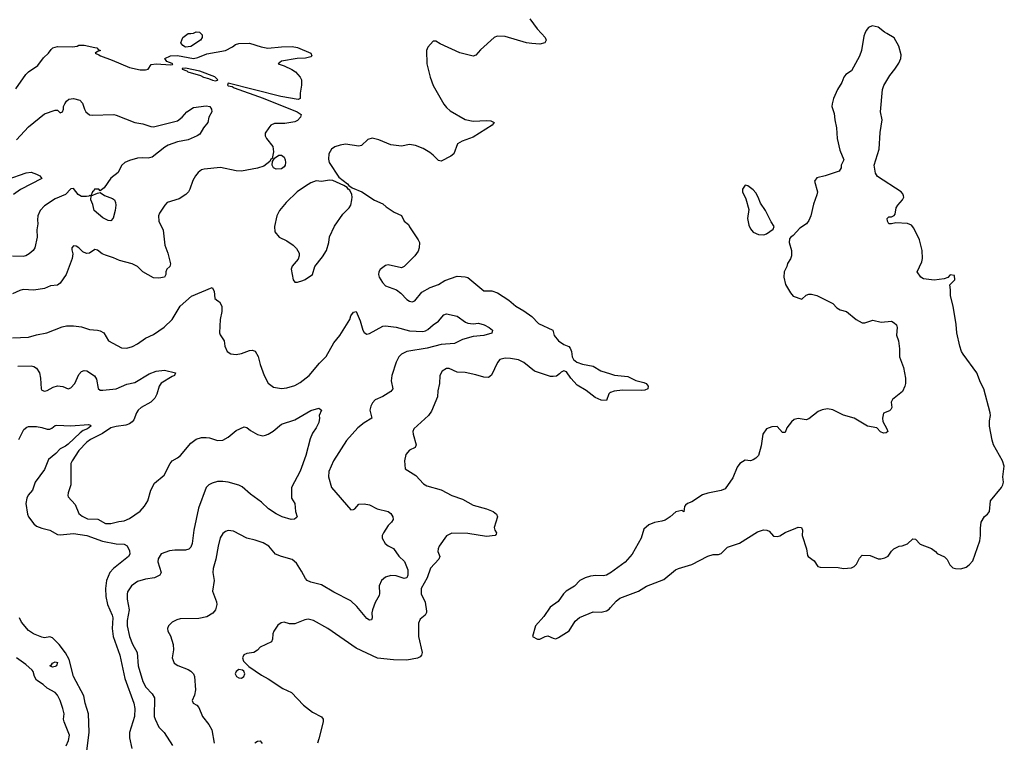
# Model space of a CAD drawing. Header units: inches. Extents: x 1552611 to 1694776, y 811966 to 917215.
# Tile 425 of 549: x 1675565 to 1682956, y 864676 to 870103. Entities that reach past the tile are written whole.
import ezdxf

# ---------------------------------------------------------------- set-up
doc = ezdxf.new("R2010")
doc.units = ezdxf.units.IN
doc.header["$MEASUREMENT"] = 0
for name, color, linetype in [('B6876', 7, 'Continuous'), ('B6877', 7, 'Continuous'), ('B6886', 7, 'Continuous'), ('B6887', 7, 'Continuous')]:
    doc.layers.add(name, color=color, linetype=linetype)

msp = doc.modelspace()

# ---------------------------------------------------------------- linework, layer by layer
at = {"layer": 'B6876', "color": 5}
for points, elevation in [([(1676924, 870000), (1676934, 869990), (1676934, 869970), (1676922, 869950), (1676850, 869902), (1676810, 869897.2), (1676789, 869910), (1676775.3, 869930), (1676788.7, 869970), (1676830, 869998), (1676850, 870000)], 960), ([(1679482.3, 870000), (1679510.8, 869970), (1679516, 869950), (1679506, 869930), (1679470, 869919.6), (1679410, 869923.1), (1679370, 869929.8), (1679210, 869976.9), (1679150, 869978.4), (1679126.8, 869970), (1679024.2, 869875.8), (1678990, 869836), (1678970, 869829.5), (1678870, 869853.6), (1678721.4, 869921.5), (1678690, 869940.9), (1678670, 869941.2), (1678630, 869895.4), (1678619, 869870), (1678620.5, 869770), (1678647.2, 869670), (1678670, 869607.3), (1678749.4, 869469.4), (1678770, 869442.6), (1678797.6, 869417.6), (1678910, 869353.6), (1678970, 869339.7), (1679070, 869345.3), (1679102, 869342), (1679126, 869330), (1679110.7, 869310), (1678970, 869221.3), (1678886, 869190), (1678850.8, 869170), (1678824, 869096), (1678801.4, 869078.6), (1678730, 869039), (1678710, 869045.2), (1678670, 869086), (1678644.7, 869104.7), (1678594, 869134), (1678536.8, 869156.8), (1678490, 869165.7), (1678430, 869153.6), (1678350, 869162.6), (1678260.2, 869200.2), (1678210, 869212), (1678177.7, 869202.3), (1678130, 869158.9), (1678110, 869154), (1678010, 869166.6), (1677970, 869161.3), (1677930, 869147.3), (1677905.5, 869130), (1677884.6, 869095.4), (1677884, 869056), (1677889.1, 869030), (1677961.1, 868921.1), (1678025.5, 868870), (1678036.5, 868856.5), (1678061.1, 868841.1), (1678134, 868810), (1678228.2, 868748.2), (1678290, 868718.8), (1678316.3, 868696.3), (1678376.8, 868656.8), (1678431, 868631), (1678452, 868590), (1678484.5, 868564.5), (1678490, 868546.8), (1678557.3, 868450), (1678566, 868430), (1678564.7, 868390), (1678555.3, 868364.7), (1678531.3, 868330), (1678452, 868250), (1678430, 868239), (1678330, 868262), (1678310, 868257), (1678270, 868226), (1678261.3, 868210), (1678258.7, 868190), (1678264.2, 868170), (1678288.7, 868128.7), (1678310, 868104.9), (1678393.8, 868073.8), (1678425.5, 868050), (1678470, 868001.6), (1678490, 867988), (1678510, 867984), (1678530, 867990.8), (1678584.2, 868055.8), (1678647.5, 868092.5), (1678710, 868113.7), (1678756.6, 868143.4), (1678850, 868175.8), (1678910, 868172.4), (1678930, 868166), (1679050, 868067.3), (1679110, 868065.7), (1679152.4, 868052.4), (1679236.7, 867996.7), (1679290.3, 867950.3), (1679350, 867917.1), (1679410, 867874), (1679459.9, 867819.9), (1679566.8, 867770), (1679577.1, 867730), (1679610, 867690.6), (1679650, 867664), (1679687.1, 867647.1), (1679696.8, 867636.8), (1679706, 867610), (1679711, 867570), (1679722.8, 867550), (1679747.7, 867530), (1679790, 867514.9), (1679870, 867501.1), (1679926.5, 867466.5), (1680000, 867443.4)], 980), ([(1675535.8, 869584.2), (1675611.8, 869690), (1675632, 869710), (1675701, 869759), (1675744.2, 869815.8), (1675780.9, 869850), (1675801, 869879), (1675813.2, 869890), (1675850, 869900.9), (1675961.5, 869898.5), (1675996, 869904), (1676009.5, 869910.5), (1676047.8, 869912.2), (1676130, 869894.4), (1676144.7, 869890), (1676156, 869876), (1676172, 869870), (1676150, 869864), (1676131.3, 869850), (1676159.5, 869839.5), (1676170.7, 869830), (1676258.3, 869798.3), (1676390, 869742.3), (1676470, 869727.2), (1676510, 869724.9), (1676529.4, 869730.6), (1676552.7, 869767.3), (1676590, 869770.5), (1676695.9, 869764.1), (1676712.9, 869767.1), (1676714, 869770), (1676710, 869772.7), (1676669.1, 869789.1), (1676655.3, 869810), (1676698, 869830), (1676750, 869834.4), (1676870, 869810.8), (1676902, 869818), (1676970, 869846), (1677110, 869871), (1677162, 869898), (1677184.8, 869915.2), (1677210, 869924), (1677290, 869926.8), (1677378, 869898), (1677428.6, 869888.6), (1677530, 869899.5), (1677610, 869902), (1677650, 869894), (1677750, 869852), (1677758, 869830), (1677750, 869823.9), (1677710, 869813.1), (1677647.8, 869812.2), (1677531, 869790), (1677504.7, 869770), (1677550, 869755.8), (1677609, 869729), (1677636.3, 869710), (1677670.3, 869670.3), (1677679.5, 869650), (1677680.2, 869610), (1677669.4, 869550), (1677670.2, 869510), (1677655.7, 869504.3), (1677524.9, 869524.9), (1677130, 869626), (1677123.9, 869610), (1677130, 869606.9), (1677161.1, 869601.1), (1677176.1, 869590), (1677393.8, 869513.8), (1677646.7, 869410), (1677677.3, 869390), (1677672.9, 869370), (1677650, 869345.1), (1677630, 869336.3), (1677556.5, 869323.5), (1677477.3, 869322.7), (1677450.8, 869310), (1677434.8, 869290), (1677407.3, 869250), (1677408.2, 869230), (1677417, 869210), (1677464.7, 869150), (1677470.3, 869109.7), (1677459.9, 869060.1), (1677450, 869054.5), (1677441.7, 869038.3), (1677421, 869019), (1677397.2, 869002.8), (1677350, 868986.4), (1677230, 868964.7), (1677190, 868968.2), (1677071.8, 868991.8), (1676950, 868981.2), (1676930, 868973.8), (1676905.5, 868954.5), (1676884.2, 868930), (1676865.9, 868894.1), (1676843.1, 868830), (1676832.2, 868810), (1676812.7, 868790), (1676762, 868758), (1676671.6, 868728.5), (1676654, 868710), (1676614.4, 868650), (1676607.4, 868630), (1676610.4, 868590), (1676642.3, 868522.3), (1676653.4, 868410), (1676676.4, 868350), (1676696.3, 868270), (1676691, 868250), (1676670.7, 868229.3), (1676661, 868210), (1676661, 868190), (1676652, 868170), (1676610, 868161.6), (1676570, 868165.1), (1676489.2, 868210), (1676449, 868250), (1676409, 868270), (1676314.5, 868294.5), (1676270, 868314.8), (1676210, 868333.6), (1676184.6, 868344.6), (1676150, 868371.1), (1676130, 868378), (1676090, 868349.6), (1676066.2, 868346.2), (1676039.1, 868359.1), (1676009, 868390), (1675990, 868402.7), (1675970, 868405.2), (1675957.3, 868390), (1675955.3, 868375.3), (1675963.5, 868343.5), (1675958, 868310), (1675913.4, 868190), (1675870, 868124.5), (1675850, 868109.6), (1675797.3, 868102.7), (1675750, 868083.6), (1675670, 868071.8), (1675590, 868075.6), (1675566, 868070), (1675510, 868044.5)], 960), ([(1675540, 869200), (1675630, 869298.4), (1675750, 869395.5), (1675830, 869422.8), (1675850, 869422), (1675870, 869402), (1675886, 869410), (1675893.2, 869430), (1675893.2, 869450), (1675902.7, 869470), (1675916, 869490), (1675934.2, 869505.8), (1675970, 869510.7), (1676017.3, 869497.3), (1676036, 869476), (1676050.3, 869430), (1676061.3, 869410), (1676090, 869388.9), (1676110, 869384.9), (1676272, 869390), (1676290, 869386.4), (1676430, 869329.3), (1676490, 869319.7), (1676550, 869300.2), (1676570, 869298.2), (1676750, 869343.6), (1676783.6, 869370), (1676819.5, 869410), (1676870, 869443.7), (1676965, 869455), (1676991.9, 869450), (1677004.1, 869430), (1677006.4, 869410), (1676985.8, 869370), (1676978.4, 869330), (1676943.8, 869290), (1676916.1, 869243.9), (1676898, 869230), (1676830, 869201), (1676750, 869185.7), (1676680, 869160), (1676654.2, 869145.8), (1676559.1, 869070), (1676530, 869062.4), (1676490, 869065.6), (1676450, 869061.6), (1676390, 869045.8), (1676354.4, 869030), (1676330, 869007.3), (1676304.2, 868955.8), (1676250, 868911.5), (1676199.6, 868840.4), (1676170, 868818), (1676158, 868830), (1676127.7, 868830), (1676122, 868818), (1676111.3, 868810), (1676099.6, 868780.4), (1676090, 868782), (1676083.5, 868776.5), (1676065.3, 868774.7), (1676030, 868775.4), (1676004.5, 868790), (1675970, 868834.7), (1675950, 868832.3), (1675908.4, 868790), (1675830, 868756.8), (1675750, 868705.1), (1675719.5, 868670), (1675702, 868630), (1675698.4, 868598.4), (1675701.6, 868570), (1675694.5, 868525.5), (1675696.2, 868470), (1675678, 868390), (1675666.5, 868370), (1675635.8, 868344.2), (1675610, 868329.8), (1675590, 868325), (1675510, 868326.6)], 940), ([(1675470, 868902.5), (1675613.4, 868953.4), (1675650, 868956.3), (1675690, 868943), (1675716, 868930), (1675731.3, 868910), (1675570, 868828.4), (1675518, 868790)], 920), ([(1675510, 867712.4), (1675630, 867718.3), (1675690, 867735.8), (1675769.7, 867750.3), (1675883.9, 867796.1), (1675916.6, 867803.4), (1675970, 867804.7), (1676030, 867796.5), (1676090, 867775.3), (1676150, 867771.8), (1676170, 867764.9), (1676195.5, 867750), (1676230.6, 867690), (1676330, 867638.4), (1676370, 867636), (1676411.5, 867648.5), (1676450, 867667.4), (1676510, 867710.3), (1676570, 867737.4), (1676650, 867794.3), (1676710, 867851.7), (1676769.8, 867950.2), (1676854.6, 868025.4), (1677010.6, 868090.6), (1677024, 868064), (1677028.7, 868010), (1677051.3, 867990), (1677064.4, 867984.4), (1677081.6, 867950), (1677083.1, 867910), (1677070.9, 867850.9), (1677065.7, 867750), (1677070, 867736), (1677100.5, 867690), (1677104.9, 867650), (1677122.8, 867610), (1677150, 867593.4), (1677190, 867587.7), (1677230, 867595.8), (1677290, 867618.4), (1677310, 867620.5), (1677332.4, 867612.4), (1677354.2, 867574.2), (1677370, 867512), (1677400.4, 867430), (1677430, 867373.4), (1677470, 867342.4), (1677530, 867332.9), (1677570, 867336.9), (1677630, 867355.3), (1677670, 867378.7), (1677738.4, 867430), (1677816.4, 867523.6), (1677865.7, 867574.3), (1677923.5, 867676.5), (1677967.9, 867732.1), (1678042, 867850), (1678050, 867878), (1678070, 867906), (1678090, 867911), (1678120.7, 867840.7), (1678141.3, 867770), (1678150, 867752.7), (1678170, 867741.1), (1678190, 867745.2), (1678290, 867800.2), (1678310, 867804.2), (1678390, 867794.2), (1678490, 867765.1), (1678590, 867760.8), (1678610, 867765.1), (1678630, 867775.8), (1678670, 867811.3), (1678710, 867837.4), (1678750, 867886.7), (1678770, 867893.4), (1678850, 867877), (1678910.3, 867830.3), (1678930, 867823.1), (1678970, 867819.5), (1679010, 867823.8), (1679051.3, 867810), (1679090, 867790.7), (1679113.4, 867770), (1679110, 867749.4), (1679050, 867732), (1678970, 867724.2), (1678890, 867699.8), (1678830, 867672), (1678730, 867663.4), (1678624.2, 867635.8), (1678470, 867609.9), (1678430.2, 867590), (1678412.1, 867570), (1678390.2, 867530), (1678359.6, 867430), (1678352.9, 867390), (1678365.5, 867330), (1678350.6, 867310), (1678290, 867271.6), (1678233.4, 867246.6), (1678214, 867226), (1678200.2, 867199.8), (1678193.2, 867170), (1678207.7, 867110), (1678150, 867074), (1678103, 867037), (1678017, 866943), (1677920.2, 866790), (1677884.7, 866710), (1677882.8, 866670), (1677906.7, 866590), (1678050, 866421.6), (1678070, 866423), (1678081.2, 866430), (1678110, 866464), (1678150, 866467.7), (1678190, 866458), (1678248.6, 866428.6), (1678330.3, 866410.3), (1678350, 866394), (1678364.9, 866370), (1678367.3, 866350), (1678354.8, 866330), (1678330, 866305.2), (1678294.8, 866250), (1678286, 866230), (1678286.8, 866210), (1678307.9, 866167.9), (1678330.6, 866150.6), (1678370, 866131), (1678410, 866074), (1678454.6, 866034.6), (1678479.1, 865970), (1678478.6, 865930), (1678470, 865911.8), (1678450, 865906.2), (1678390, 865927.3), (1678350, 865929.8), (1678310, 865915.1), (1678280.9, 865890), (1678263.1, 865850), (1678266.2, 865793.8), (1678262.8, 865777.2), (1678234.2, 865725.8), (1678212.4, 865670), (1678208.3, 865648.3), (1678210.4, 865609.6), (1678204.7, 865595.3), (1678190, 865593.2), (1678170, 865605.1), (1678095.8, 865695.8), (1678050, 865737.7), (1677923.5, 865803.5), (1677830, 865859.7), (1677750, 865878.7), (1677723.7, 865890), (1677710, 865906), (1677681.6, 865961.6), (1677642, 866022), (1677610, 866049.7), (1677530, 866071.3), (1677486, 866090), (1677436, 866150), (1677393, 866173), (1677333.5, 866193.5), (1677268.9, 866208.9), (1677170, 866260.5), (1677130, 866265.6), (1677110, 866259.5), (1677090, 866244.5), (1677069.2, 866210.8), (1677054.3, 866150), (1677038.3, 866050), (1677018.2, 865981.8), (1677015.5, 865950), (1677025, 865890), (1677011.4, 865810), (1677042.6, 865730), (1677044.9, 865710), (1677033.7, 865670), (1677014.5, 865645.5), (1676970, 865618.9), (1676910, 865605.6), (1676770, 865602.7), (1676744.5, 865595.5), (1676710, 865577.2), (1676682.8, 865550), (1676674.8, 865530), (1676677.3, 865510), (1676695.8, 865475.8), (1676717.1, 865410), (1676720.7, 865370), (1676710.6, 865310), (1676724.9, 865270), (1676752.3, 865252.3), (1676830, 865222.4), (1676850, 865210.4), (1676870.3, 865190), (1676876, 865170), (1676883.9, 865070), (1676877.3, 865030), (1676859.3, 864990), (1676866.8, 864970), (1676894, 864954), (1676910, 864937.3), (1676937.4, 864870), (1676986, 864810), (1677008.2, 864770), (1677026, 864670)], 960), ([(1680000, 867302.8), (1679998, 867302), (1679987.1, 867292.9), (1679970, 867242), (1679930, 867244.7), (1679885.6, 867265.6), (1679817, 867317), (1679750, 867358.3), (1679703, 867410), (1679670, 867459.3), (1679650, 867465.2), (1679630, 867456), (1679617.7, 867442.3), (1679593.4, 867426.6), (1679570, 867421.8), (1679550, 867423.5), (1679430, 867462.4), (1679350, 867528.7), (1679310, 867548.7), (1679250, 867558.7), (1679210, 867559.8), (1679170, 867549.5), (1679151.6, 867528.4), (1679107.8, 867432.2), (1679083.4, 867416.6), (1679050, 867417.3), (1678990, 867435.8), (1678910, 867452.4), (1678850, 867456), (1678790, 867483.6), (1678770, 867483.7), (1678736.3, 867463.7), (1678719.1, 867430), (1678715.8, 867370), (1678703.7, 867316.3), (1678700.3, 867270), (1678656.3, 867163.7), (1678634.9, 867130), (1678524.4, 867030), (1678517.1, 867010), (1678519.5, 866990), (1678542.4, 866910), (1678534, 866890), (1678490, 866869.4), (1678463.4, 866836.6), (1678454, 866790), (1678458, 866730), (1678539.4, 866679.4), (1678596.5, 866616.5), (1678620.8, 866600.8), (1678730, 866571.8), (1678809.3, 866529.3), (1678890, 866501.5), (1678970, 866457.6), (1679069.1, 866429.1), (1679118.8, 866410), (1679144, 866390), (1679150.7, 866370), (1679127.3, 866290), (1679130.8, 866270), (1679144.7, 866250), (1679142, 866238), (1679134, 866230), (1679070, 866222), (1678930, 866244.2), (1678810, 866246), (1678770, 866227.3), (1678714.3, 866150), (1678706, 866130), (1678704.2, 866110), (1678718.7, 866070), (1678710.4, 866050.4), (1678650, 865982.6), (1678624.6, 865910), (1678577.8, 865830), (1678579.5, 865790), (1678608.5, 865728.5), (1678618.3, 865661.7), (1678618.4, 865650), (1678608.8, 865631.2), (1678570, 865599.5), (1678558, 865570), (1678558.3, 865470), (1678586.7, 865350), (1678581.6, 865330), (1678570, 865317), (1678550, 865307.8), (1678470, 865293.6), (1678370, 865296.4), (1678250, 865308), (1678090, 865382.6), (1677877.6, 865530), (1677770, 865589.7), (1677730, 865600.5), (1677704.4, 865595.6), (1677630, 865565.1), (1677590, 865566.6), (1677550, 865578), (1677526.6, 865573.4), (1677503.9, 865556.1), (1677473, 865510), (1677466, 865490), (1677463.8, 865450), (1677454, 865430), (1677370.7, 865389.3), (1677350, 865368), (1677322, 865350), (1677270, 865341.6), (1677247.2, 865332.8), (1677236.3, 865310), (1677244.1, 865284.1), (1677284.9, 865244.9), (1677379, 865179), (1677430, 865151.7), (1677540.9, 865080.9), (1677604.9, 865050), (1677695.4, 864955.4), (1677762.4, 864902.4), (1677830, 864866), (1677843.1, 864850), (1677843.1, 864830), (1677810, 864702.7), (1677799.7, 864670)], 980), ([(1675550, 867500.3), (1675650, 867502.8), (1675670, 867498.1), (1675690, 867486), (1675712.8, 867450), (1675720.6, 867410), (1675725.7, 867330), (1675730, 867320.7), (1675750, 867312.4), (1675770, 867318), (1675815.9, 867344.1), (1675850, 867352.7), (1675888.2, 867348.2), (1675930, 867330.4), (1675950, 867337.1), (1675978.5, 867370), (1676010, 867437.6), (1676030, 867459.5), (1676050, 867468.7), (1676070, 867465.7), (1676127.3, 867427.3), (1676141.8, 867401.8), (1676153.4, 867333.4), (1676170, 867321.3), (1676190, 867320.3), (1676290, 867331.5), (1676370, 867364.4), (1676430, 867377.8), (1676536.7, 867443.3), (1676590, 867464.1), (1676651.7, 867471.7), (1676733.4, 867450), (1676726.8, 867430), (1676710, 867424), (1676627.2, 867372.8), (1676612.5, 867350), (1676593.7, 867290), (1676578.9, 867261.1), (1676549.1, 867230.9), (1676477.4, 867190), (1676455.3, 867170), (1676441.3, 867150), (1676421.6, 867098.4), (1676410, 867083.5), (1676390, 867068.6), (1676362.5, 867057.5), (1676290, 867048.7), (1676250, 867036.8), (1676186.2, 866993.8), (1676096.5, 866950), (1676069.3, 866930), (1676010, 866867.9), (1675957.9, 866790), (1675949.6, 866770), (1675947.7, 866750), (1675948.2, 866610), (1675929, 866550), (1675926.5, 866530), (1675930, 866518.8), (1675981.8, 866461.8), (1676010, 866394.9), (1676033, 866373), (1676074.9, 866354.9), (1676151.8, 866351.8), (1676210, 866319.5), (1676250, 866318.9), (1676310, 866334), (1676350, 866338), (1676390, 866356.5), (1676468.5, 866411.5), (1676502.7, 866450), (1676527.4, 866490), (1676549.7, 866570), (1676577.4, 866622.6), (1676650, 866681.1), (1676694, 866770), (1676709.7, 866790), (1676748.8, 866811.2), (1676771.1, 866828.9), (1676850, 866921.6), (1676888.7, 866951.3), (1676930, 866964.2), (1676965.5, 866965.5), (1676990, 866962), (1677050, 866941.3), (1677090, 866944.9), (1677130, 866968.2), (1677190, 867016.3), (1677250, 867046), (1677270, 867038.8), (1677296.7, 867016.7), (1677350, 866987), (1677390, 866977), (1677410, 866981.3), (1677431, 866989), (1677467.6, 867012.4), (1677530, 867064.9), (1677630, 867096.4), (1677750, 867168.5), (1677810, 867186), (1677830.7, 867170.7), (1677812, 867130), (1677816, 867110), (1677810, 867078), (1677790, 867037.2), (1677762.3, 866997.7), (1677744.4, 866955.6), (1677714, 866830), (1677670, 866711.8), (1677604.6, 866590), (1677605.5, 866510), (1677630.8, 866470), (1677635.5, 866410), (1677648, 866370), (1677639.6, 866360.4), (1677628.5, 866351.5), (1677604, 866350), (1677536, 866370), (1677490, 866392.8), (1677431.8, 866430), (1677379.7, 866479.7), (1677298.4, 866538.4), (1677234.3, 866594.3), (1677210, 866606.6), (1677130, 866629.3), (1677090, 866634.9), (1677050, 866633.9), (1677010, 866623.2), (1676984.4, 866610), (1676966, 866590), (1676906.1, 866434), (1676871, 866270), (1676859.2, 866170), (1676850, 866141.6), (1676833.9, 866126.1), (1676810, 866119.2), (1676730, 866118.4), (1676690, 866113.2), (1676627.5, 866092.5), (1676605.6, 866054.4), (1676601.3, 866030), (1676628.2, 865950), (1676617.3, 865930), (1676576, 865910), (1676510, 865902), (1676450, 865882.3), (1676405.3, 865850), (1676375.2, 865804.8), (1676371.3, 865788.7), (1676372.4, 865750), (1676387.3, 865670), (1676372.7, 865590), (1676371.7, 865550), (1676389.5, 865470), (1676412, 865412), (1676446.4, 865350), (1676454.5, 865250), (1676490, 865133), (1676512.8, 865090), (1676560, 865040), (1676576.2, 865010), (1676575.5, 864870), (1676581.6, 864850), (1676610, 864790.4), (1676648.5, 864748.5), (1676711.2, 864651.2)], 940), ([(1675557.7, 866950), (1675596, 867024), (1675617.6, 867042.4), (1675630, 867046.5), (1675690, 867046.9), (1675730, 867040.2), (1675770, 867027.2), (1675790, 867027.2), (1675805.9, 867034.1), (1675830, 867054.9), (1675843.7, 867056.3), (1675950, 867053), (1676082, 867062), (1676096.9, 867056.9), (1676099.5, 867050), (1676073.4, 867030), (1676042.6, 867017.4), (1676019.6, 867000.4), (1675930, 866915.7), (1675910, 866899.9), (1675870, 866880.8), (1675835.5, 866844.5), (1675781.1, 866798.9), (1675750, 866724), (1675682.3, 866630), (1675662, 866570), (1675629, 866531), (1675618, 866510), (1675611.4, 866470), (1675622.6, 866390), (1675631.8, 866370), (1675670, 866317.6), (1675690, 866299.6), (1675730, 866284.4), (1675790, 866270.2), (1675850, 866235.6), (1675870, 866233.6), (1675970, 866243.8), (1676070, 866230.1), (1676185.6, 866185.6), (1676290, 866165.6), (1676350, 866162.7), (1676370.5, 866150.5), (1676390, 866114.3), (1676392, 866090), (1676382.2, 866070), (1676270, 865981.1), (1676242.7, 865950), (1676217.2, 865890), (1676210.1, 865830), (1676211.9, 865770), (1676224.8, 865710), (1676259.8, 865630), (1676263.3, 865610), (1676258.7, 865530), (1676267.6, 865470), (1676316.9, 865330), (1676354.9, 865154.9), (1676422.8, 864970), (1676429.2, 864930), (1676426.8, 864870), (1676390.1, 864750), (1676389.5, 864709.5), (1676406.2, 864630)], 920), ([(1680000, 865949.1), (1679994.7, 865945.3), (1679970, 865932.3), (1679945.6, 865925.6), (1679890, 865929.2), (1679850, 865922.7), (1679810, 865912), (1679771, 865890), (1679730.3, 865849.7), (1679667.7, 865810), (1679648, 865790), (1679607, 865733), (1679546.4, 865690), (1679499.5, 865620.5), (1679436, 865550), (1679414, 865470), (1679451.6, 865451.6), (1679470, 865451.3), (1679510, 865471), (1679530, 865474.8), (1679570, 865457.3), (1679590, 865454), (1679610, 865462), (1679690, 865513), (1679734.7, 865585.3), (1679766.1, 865613.9), (1679870, 865655.5), (1679930, 865654.4), (1679970, 865663.8), (1679990, 865675.5), (1680000, 865687.1)], 1020), ([(1676064.1, 864570), (1676086.9, 864753.1), (1676081.9, 864890), (1676056, 864970), (1676045.3, 865025.3), (1675969.4, 865170), (1675936.9, 865296.9), (1675910, 865346.8), (1675860.7, 865410), (1675810, 865460.9), (1675790, 865469), (1675750, 865460.4), (1675730, 865464.4), (1675669.4, 865490), (1675630, 865514.5), (1675577.6, 865577.6), (1675563.1, 865610)], 920), ([(1675912.7, 864650), (1675931.8, 864690), (1675937.6, 864730), (1675898, 864830), (1675894, 864850), (1675899.3, 864890), (1675889.5, 864930), (1675868.2, 864990), (1675847.6, 865030), (1675830, 865049.6), (1675770, 865082.4), (1675742.4, 865110), (1675690, 865143.5), (1675675.2, 865170), (1675667.3, 865207.3), (1675658.4, 865218.4), (1675610, 865260.5), (1675540.9, 865310)], 940), ([(1677330, 864672), (1677350, 864683.7), (1677370, 864686), (1677385.9, 864665.9)], 960)]:
    msp.add_lwpolyline(points, dxfattribs=dict(at, elevation=elevation))
for points, elevation in [([(1676810, 869738.7), (1676784, 869736), (1676784, 869730), (1676819, 869719), (1676826, 869710), (1676922.4, 869682.4), (1676943.7, 869670), (1676982.1, 869662.1), (1677012.1, 869647.9), (1677035.8, 869644.2), (1677050, 869647.2), (1677051.3, 869651.3), (1677030, 869673.5), (1676916.1, 869716.1)], 960), ([(1677490, 868979.7), (1677469.6, 868990), (1677460.5, 869010), (1677462, 869038), (1677476.9, 869063.1), (1677510, 869085.7), (1677530, 869086), (1677550, 869070.3), (1677557.8, 869050), (1677560.9, 869030), (1677558, 869010), (1677550, 868997), (1677530, 868983.6)], 960), ([(1677890, 868898), (1677830, 868886.9), (1677790, 868893.3), (1677750, 868876.3), (1677710, 868852.6), (1677646.7, 868810), (1677566, 868730), (1677515.8, 868670), (1677494.9, 868630), (1677477.3, 868550), (1677480.7, 868510), (1677514, 868470), (1677570, 868442.4), (1677617.3, 868410), (1677644.1, 868384.1), (1677664, 868350), (1677664, 868330), (1677656.4, 868303.6), (1677610, 868252.3), (1677602.4, 868230), (1677618, 868150), (1677631.6, 868131.6), (1677651.6, 868131.6), (1677690, 868144.7), (1677708.9, 868151.1), (1677762, 868190), (1677779.5, 868250), (1677837.5, 868322.5), (1677867, 868370), (1677885.1, 868430), (1677890, 868471.3), (1677927.6, 868552.4), (1677990, 868642.4), (1678039.3, 868690), (1678049.6, 868710.4), (1678059.3, 868750), (1678059.5, 868770), (1678057, 868790), (1678042.4, 868822.4), (1678030, 868829.6), (1678022.4, 868842.4), (1677997.8, 868857.8), (1677914.8, 868894.8)], 980), ([(1676250, 868592.3), (1676230, 868595.1), (1676190, 868614), (1676124, 868670), (1676113.6, 868713.6), (1676099, 868750), (1676100.4, 868779.6), (1676150, 868801), (1676170, 868804.7), (1676201.6, 868781.6), (1676260.9, 868760.9), (1676276.4, 868750), (1676285.3, 868730), (1676287, 868710), (1676282, 868670), (1676266.9, 868613.1)], 940), ([(1675810, 865240.5), (1675792.3, 865250), (1675802.7, 865257.3), (1675810, 865270.3), (1675830, 865279.3), (1675850, 865274), (1675840.4, 865250), (1675830, 865245)], 920), ([(1677210, 865222), (1677190, 865208), (1677182.8, 865190), (1677192, 865170), (1677210, 865161), (1677230, 865158), (1677248, 865170), (1677255.3, 865190), (1677248, 865210), (1677238, 865218)], 980)]:
    msp.add_lwpolyline(points, close=True, dxfattribs=dict(at, elevation=elevation))
at = {"layer": 'B6877', "color": 5}
for points, elevation in [([(1679394.9, 870110), (1679450, 870034), (1679482.3, 870000)], 980), ([(1676850, 870000), (1676870, 870002), (1676890, 870011.3), (1676914, 870010), (1676924, 870000)], 960)]:
    msp.add_lwpolyline(points, dxfattribs=dict(at, elevation=elevation))
at = {"layer": 'B6886', "color": 5}
for points, elevation in [([(1680000, 865687.1), (1680043.1, 865736.9), (1680070, 865758), (1680210, 865810.4), (1680271.2, 865848.8), (1680401.2, 865898.8), (1680489, 865970), (1680510, 865980.7), (1680610, 866010.7), (1680730, 866074.8), (1680770, 866086), (1680810, 866086.8), (1680830, 866094.8), (1680878, 866142), (1680967.5, 866172.5), (1681104.7, 866255.3), (1681149.1, 866270.9), (1681174, 866270), (1681190, 866262), (1681224.5, 866224.5), (1681250, 866221), (1681270, 866226), (1681310, 866251), (1681390, 866284.7), (1681410, 866291.3), (1681434, 866290), (1681442, 866270), (1681438.8, 866230), (1681470.5, 866130), (1681479.8, 866079.8), (1681484.7, 866070), (1681530, 866038.8), (1681557.3, 865997.3), (1681574, 865990), (1681707.9, 865987.9), (1681750, 865980.7), (1681810, 865986.8), (1681830, 865996), (1681846.8, 866013.2), (1681870, 866058), (1681890, 866081), (1681950, 866078), (1682010, 866054), (1682030, 866054), (1682058.6, 866061.4), (1682085.2, 866074.8), (1682110, 866112), (1682128, 866130), (1682166, 866150), (1682190, 866151), (1682230, 866166), (1682270, 866204.7), (1682290, 866202), (1682323.8, 866163.8), (1682410.2, 866130.2), (1682438.8, 866110), (1682453, 866093), (1682507.9, 866067.9), (1682527.9, 866047.9), (1682548.5, 866008.5), (1682570, 865987.3), (1682590, 865980.7), (1682630, 865978.8), (1682669.2, 865990.8), (1682692.3, 866007.7), (1682720.2, 866039.8), (1682772.3, 866190), (1682778, 866230), (1682776.5, 866283.5), (1682783.7, 866330), (1682807.7, 866372.3), (1682829, 866390), (1682844, 866410), (1682853.2, 866490), (1682934.5, 866590), (1682946, 866610), (1682949, 866630), (1682944, 866670), (1682956.2, 866750), (1682942.4, 866790), (1682876.2, 866910), (1682864.8, 866944.8), (1682846, 867050), (1682845.2, 867090), (1682853.3, 867130), (1682851.3, 867150), (1682801.3, 867330), (1682777.6, 867377.6), (1682749.6, 867450), (1682648.2, 867590), (1682635.8, 867610), (1682621.3, 867650), (1682599.7, 867750), (1682594.5, 867814.5), (1682571.3, 867951.3), (1682552.3, 868030), (1682553.2, 868073.2), (1682548, 868112), (1682586, 868150), (1682582, 868182), (1682550, 868186), (1682532.7, 868167.3), (1682504.7, 868155.3), (1682430, 868146), (1682350, 868155.3), (1682330, 868168.7), (1682302, 868210), (1682337.1, 868282.9), (1682341.3, 868310), (1682339.7, 868370), (1682319.7, 868450), (1682277.5, 868537.5), (1682258.9, 868558.9), (1682230, 868571.3), (1682142.8, 868577.2), (1682110, 868568.7), (1682090, 868568.7), (1682079, 868590), (1682078, 868610), (1682090, 868622), (1682110, 868622), (1682130, 868632), (1682138, 868642), (1682145.2, 868690), (1682156, 868710), (1682192.3, 868750), (1682200.9, 868770), (1682198.9, 868778.9), (1682194.2, 868794.2), (1682182, 868810), (1682005.4, 868925.4), (1681989.3, 868950), (1681979.5, 869010), (1682016, 869130), (1682025.5, 869254.5), (1682038.7, 869350), (1682025.6, 869410), (1682040.8, 869579.2), (1682051.1, 869608.9), (1682097.1, 869682.9), (1682135.1, 869730), (1682164.4, 869775.6), (1682179.6, 869810), (1682182, 869838), (1682164, 869904), (1682130, 869965.2), (1682073.4, 870000)], 1020), ([(1681909.3, 870000), (1681901.1, 869978.9), (1681884.9, 869870), (1681870.4, 869829.7), (1681810, 869719), (1681766, 869690), (1681750.8, 869670), (1681737.3, 869630), (1681702.9, 869577.1), (1681674.9, 869510), (1681663, 869470), (1681662, 869450), (1681678.8, 869398.8), (1681683, 869350), (1681697.1, 869290), (1681700.7, 869210), (1681722.5, 869122.5), (1681751, 869049), (1681732, 869010), (1681732, 868990), (1681715.3, 868964.7), (1681610.5, 868929.5), (1681550, 868915.1), (1681530.8, 868890), (1681554, 868810), (1681550, 868788), (1681523.4, 868716.6), (1681503.8, 868630), (1681490, 868594), (1681470.4, 868569.6), (1681422.5, 868537.5), (1681370, 868482), (1681350, 868468), (1681343.5, 868456.5), (1681341, 868430), (1681359.1, 868370), (1681359.1, 868330), (1681352.3, 868307.7), (1681328, 868272), (1681324.9, 868250), (1681304.9, 868210), (1681300.5, 868170), (1681314.9, 868114.9), (1681350, 868051.3), (1681370, 868026), (1681435.3, 868004.7), (1681470, 868034), (1681490, 868042), (1681510, 868042), (1681550, 868030.8), (1681670, 867971.3), (1681699.8, 867939.8), (1681723.5, 867923.5), (1681772, 867910), (1681844.7, 867850), (1681890, 867826), (1681910, 867826), (1681970, 867847.3), (1682030.7, 867830.7), (1682110, 867837.3), (1682130, 867826), (1682146, 867810), (1682150.8, 867790), (1682146.8, 867733.2), (1682160.7, 867690), (1682170.7, 867630.7), (1682170.6, 867570), (1682200.7, 867490), (1682213.4, 867410), (1682214, 867370), (1682210.6, 867349.4), (1682190.8, 867309.2), (1682116, 867250), (1682106.8, 867230), (1682111, 867190), (1682105.4, 867174.6), (1682094.4, 867165.6), (1682050, 867148), (1682043, 867110), (1682045.5, 867085.5), (1682074.9, 867030), (1682080.7, 867010), (1682070, 866999.3), (1682050, 866997.6), (1682027.7, 867007.7), (1681998.6, 867038.6), (1681929.8, 867049.8), (1681829.8, 867109.8), (1681750, 867133.5), (1681670, 867171.6), (1681630, 867180.6), (1681590, 867172.5), (1681559.4, 867160.6), (1681490, 867104.4), (1681470, 867098.5), (1681410, 867106.4), (1681379.9, 867100.1), (1681358, 867082), (1681323.5, 867036.5), (1681310, 867002), (1681290, 867002), (1681250, 867048), (1681210, 867044), (1681170, 867029.3), (1681142.4, 866990), (1681130, 866902), (1681110, 866829.2), (1681090, 866809.3), (1681070, 866797.2), (1681050, 866789), (1681010, 866794), (1680970.6, 866769.4), (1680950, 866742), (1680918.3, 866661.7), (1680860.4, 866579.6), (1680830, 866566.6), (1680730, 866547.6), (1680690, 866535.1), (1680610, 866482), (1680578, 866470), (1680562.5, 866457.5), (1680554.4, 866445.6), (1680550, 866406), (1680536.4, 866416.4), (1680490, 866407.3), (1680448.4, 866370), (1680410, 866345.1), (1680384.6, 866335.4), (1680330, 866325.4), (1680287.7, 866310), (1680250, 866277.2), (1680230.4, 866209.6), (1680162, 866090), (1680110.3, 866029.7), (1680000, 865949.1)], 1020), ([(1680000, 867443.4), (1680030, 867434), (1680130, 867422), (1680190, 867392.9), (1680250, 867378), (1680267.3, 867370), (1680282, 867350), (1680281, 867330), (1680258.7, 867321.3), (1680230, 867317.4), (1680090, 867320.4), (1680026.6, 867313.4), (1680000, 867302.8)], 980)]:
    msp.add_lwpolyline(points, dxfattribs=dict(at, elevation=elevation))
at = {"layer": 'B6886', "color": 5, "elevation": 1020}
msp.add_lwpolyline([(1681010, 868859), (1680990.8, 868830), (1680990.7, 868810), (1681016.2, 868756.2), (1681037.3, 868677.3), (1681027.4, 868610), (1681038.4, 868558.4), (1681050, 868531.3), (1681070, 868508), (1681110, 868488.4), (1681150, 868488), (1681170, 868494.8), (1681222, 868530), (1681228.7, 868550), (1681205.6, 868585.6), (1681164, 868670), (1681125.1, 868725.1), (1681109.4, 868769.4), (1681090, 868802), (1681070, 868824), (1681030, 868854)], close=True, dxfattribs=at)
at = {"layer": 'B6887', "color": 5, "elevation": 1020}
msp.add_lwpolyline([(1682073.4, 870000), (1682057.2, 870010), (1682010, 870045.2), (1681964.7, 870055.3), (1681936, 870044), (1681918, 870022), (1681909.3, 870000)], dxfattribs=at)

doc.saveas('drawing.dxf')
